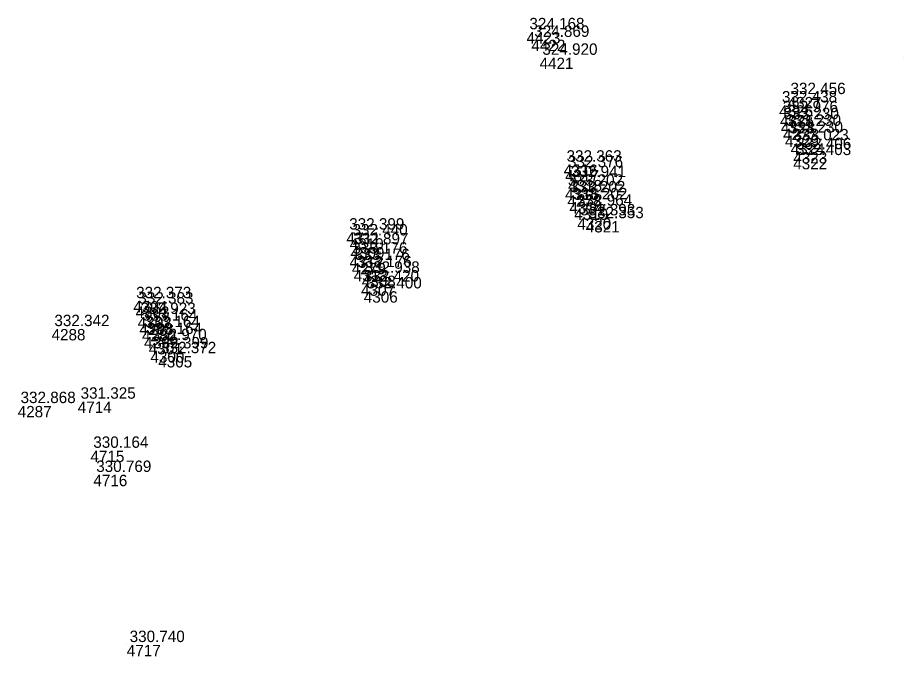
# Model space of a CAD drawing. Extents: x -829398 to -819400, y -1074439 to -1067977.
# Drawn here: x -828656.5 to -828563.2, y -1070445.8 to -1070378.6 of the extents above; entities that cross this region are included whole.
import ezdxf

# ---------------------------------------------------------------- set-up
doc = ezdxf.new("R2010")
doc.units = 0
doc.layers.add('Vrstva 60', color=7, linetype='Continuous')
doc.layers.add('Vrstva 61', color=7, linetype='Continuous')

msp = doc.modelspace()

# ---------------------------------------------------------------- linework, layer by layer
at = {"layer": 'Vrstva 60'}
for p, q in [((-828602.898, -1070380.122), (-828602.898, -1070380.122)), ((-828602.383, -1070380.924), (-828602.383, -1070380.924)), ((-828601.527, -1070382.809), (-828601.527, -1070382.809)), ((-828563.243, -1070382.762), (-828563.243, -1070382.762)), ((-828575.413, -1070386.948), (-828575.413, -1070386.948)), ((-828576.311, -1070387.827), (-828576.311, -1070387.827)), ((-828576.218, -1070388.855), (-828576.218, -1070388.855)), ((-828576.127, -1070389.588), (-828576.127, -1070389.588)), ((-828575.89, -1070390.292), (-828575.89, -1070390.292)), ((-828575.696, -1070391.011), (-828575.696, -1070391.011)), ((-828575.093, -1070391.816), (-828575.093, -1070391.816)), ((-828574.818, -1070392.747), (-828574.818, -1070392.747)), ((-828598.983, -1070394.059), (-828598.983, -1070394.059)), ((-828574.826, -1070393.367), (-828574.826, -1070393.367)), ((-828598.831, -1070394.648), (-828598.831, -1070394.648)), ((-828598.524, -1070395.686), (-828598.524, -1070395.686)), ((-828598.839, -1070396.59), (-828598.839, -1070396.59)), ((-828598.596, -1070397.296), (-828598.596, -1070397.296)), ((-828598.386, -1070398.023), (-828598.386, -1070398.023)), ((-828597.882, -1070398.69), (-828597.882, -1070398.69)), ((-828597.556, -1070399.713), (-828597.556, -1070399.713)), ((-828596.66, -1070400.015), (-828596.66, -1070400.015)), ((-828621.857, -1070401.211), (-828621.857, -1070401.211)), ((-828621.51, -1070401.825), (-828621.51, -1070401.825)), ((-828621.427, -1070402.761), (-828621.427, -1070402.761)), ((-828621.531, -1070403.739), (-828621.531, -1070403.739)), ((-828621.282, -1070404.413), (-828621.282, -1070404.413)), ((-828621.086, -1070405.159), (-828621.086, -1070405.159)), ((-828620.24, -1070405.762), (-828620.24, -1070405.762)), ((-828620.314, -1070406.686), (-828620.314, -1070406.686)), ((-828620.025, -1070407.405), (-828620.025, -1070407.405)), ((-828644.286, -1070408.436), (-828644.286, -1070408.436)), ((-828644.048, -1070409.008), (-828644.048, -1070409.008)), ((-828643.819, -1070410.1), (-828643.819, -1070410.1)), ((-828643.638, -1070410.795), (-828643.638, -1070410.795)), ((-828652.89, -1070411.378), (-828652.89, -1070411.378)), ((-828643.382, -1070411.483), (-828643.382, -1070411.483)), ((-828643.153, -1070412.208), (-828643.153, -1070412.208)), ((-828642.66, -1070412.852), (-828642.66, -1070412.852)), ((-828642.48, -1070413.721), (-828642.48, -1070413.721)), ((-828641.658, -1070414.227), (-828641.658, -1070414.227)), ((-828650.131, -1070419.019), (-828650.131, -1070419.019)), ((-828656.451, -1070419.481), (-828656.451, -1070419.481)), ((-828648.796, -1070424.189), (-828648.796, -1070424.189)), ((-828648.486, -1070426.73), (-828648.486, -1070426.73)), ((-828644.969, -1070444.639), (-828644.969, -1070444.639))]:
    msp.add_line(p, q, dxfattribs=at)

# ---------------------------------------------------------------- texts
for s, p in [('4423', (-828602.898, -1070381.322)), ('4422', (-828602.383, -1070382.124)), ('4421', (-828601.527, -1070384.009)), ('4327', (-828575.413, -1070388.148)), ('4326', (-828576.311, -1070389.027)), ('4325', (-828576.218, -1070390.055)), ('4328', (-828576.127, -1070390.788)), ('4277', (-828575.89, -1070391.492)), ('4329', (-828575.696, -1070392.211)), ('4324', (-828575.093, -1070393.016)), ('4323', (-828574.818, -1070393.947)), ('4316', (-828598.983, -1070395.259)), ('4322', (-828574.826, -1070394.567)), ('4317', (-828598.831, -1070395.848)), ('4318', (-828598.524, -1070396.886)), ('4315', (-828598.839, -1070397.79)), ('4278', (-828598.596, -1070398.496)), ('4314', (-828598.386, -1070399.223)), ('4319', (-828597.882, -1070399.89)), ('4320', (-828597.556, -1070400.913)), ('4321', (-828596.66, -1070401.215)), ('4311', (-828621.857, -1070402.411)), ('4310', (-828621.51, -1070403.025)), ('4309', (-828621.427, -1070403.961)), ('4312', (-828621.531, -1070404.939)), ('4279', (-828621.282, -1070405.613)), ('4313', (-828621.086, -1070406.359)), ('4308', (-828620.24, -1070406.962)), ('4307', (-828620.314, -1070407.886)), ('4306', (-828620.025, -1070408.605)), ('4304', (-828644.286, -1070409.636)), ('4303', (-828644.048, -1070410.208)), ('4302', (-828643.819, -1070411.3)), ('4298', (-828643.638, -1070411.995)), ('4288', (-828652.89, -1070412.578)), ('4280', (-828643.382, -1070412.683)), ('4299', (-828643.153, -1070413.408)), ('4301', (-828642.66, -1070414.052)), ('4300', (-828642.48, -1070414.921)), ('4305', (-828641.658, -1070415.427)), ('4714', (-828650.131, -1070420.219)), ('4287', (-828656.451, -1070420.681)), ('4715', (-828648.796, -1070425.389)), ('4716', (-828648.486, -1070427.93)), ('4717', (-828644.969, -1070445.839))]:
    msp.add_text(s, height=1.2, dxfattribs=at).set_placement(p)
at = {"layer": 'Vrstva 61'}
for s, p in [('324.168', (-828602.598, -1070379.822)), ('324.869', (-828602.083, -1070380.624)), ('324.920', (-828601.227, -1070382.509)), ('332.456', (-828575.113, -1070386.648)), ('332.438', (-828576.011, -1070387.527)), ('332.976', (-828575.918, -1070388.555)), ('333.230', (-828575.827, -1070389.288)), ('333.230', (-828575.59, -1070389.992)), ('333.230', (-828575.396, -1070390.711)), ('333.023', (-828574.793, -1070391.516)), ('332.406', (-828574.518, -1070392.447)), ('332.403', (-828574.526, -1070393.067)), ('332.363', (-828598.683, -1070393.759)), ('332.376', (-828598.531, -1070394.348)), ('333.202', (-828598.539, -1070396.29)), ('332.941', (-828598.224, -1070395.386)), ('333.202', (-828598.296, -1070396.996)), ('333.202', (-828598.086, -1070397.723)), ('332.964', (-828597.582, -1070398.39)), ('332.393', (-828597.256, -1070399.413)), ('332.353', (-828596.36, -1070399.715)), ('332.399', (-828621.557, -1070400.911)), ('332.440', (-828621.21, -1070401.525)), ('332.897', (-828621.127, -1070402.461)), ('333.176', (-828621.231, -1070403.439)), ('333.176', (-828620.982, -1070404.113)), ('333.176', (-828620.786, -1070404.859)), ('332.938', (-828619.94, -1070405.462)), ('332.420', (-828620.014, -1070406.386)), ('332.400', (-828619.725, -1070407.105)), ('332.373', (-828643.986, -1070408.136)), ('332.383', (-828643.748, -1070408.708)), ('332.923', (-828643.519, -1070409.8)), ('332.342', (-828652.59, -1070411.078)), ('333.164', (-828643.338, -1070410.495)), ('333.164', (-828643.082, -1070411.183)), ('333.164', (-828642.853, -1070411.908)), ('332.970', (-828642.36, -1070412.552)), ('332.399', (-828642.18, -1070413.421)), ('332.372', (-828641.358, -1070413.927)), ('332.868', (-828656.151, -1070419.181)), ('331.325', (-828649.831, -1070418.719)), ('330.164', (-828648.496, -1070423.889)), ('330.769', (-828648.186, -1070426.43)), ('330.740', (-828644.669, -1070444.339))]:
    msp.add_text(s, height=1.2, dxfattribs=at).set_placement(p)

doc.saveas('drawing.dxf')
